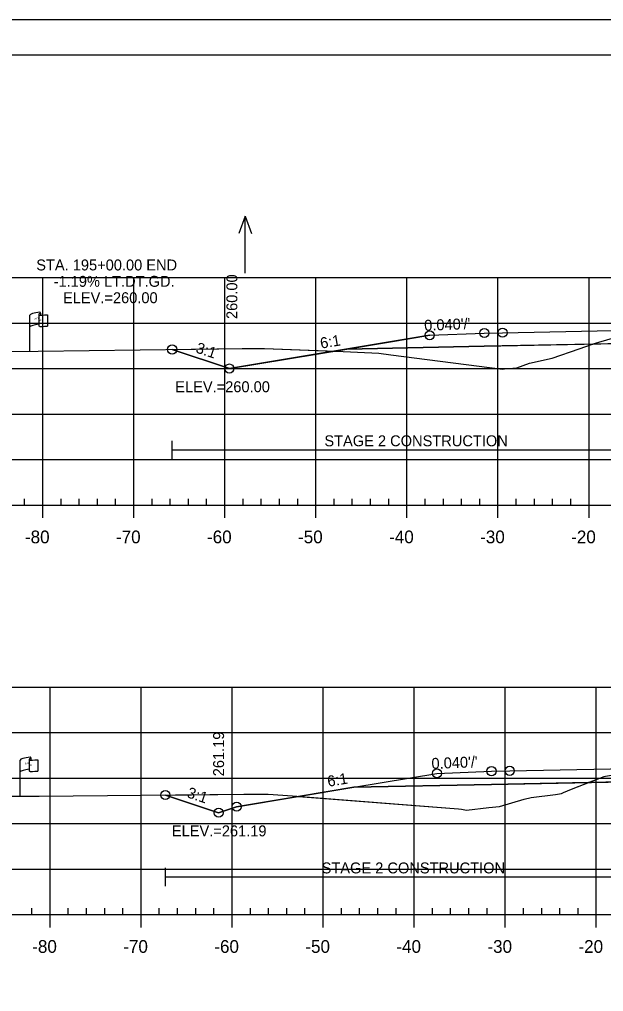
# Model space of a CAD drawing. Extents: x 1365647 to 1367999, y 387113 to 400173.
# Drawn here: x 1365811.5 to 1365875.7, y 389186 to 389292.8 of the extents above; entities that cross this region are included whole.
import ezdxf

# ---------------------------------------------------------------- set-up
doc = ezdxf.new("R2010")
doc.units = 0
for name, color, linetype in [('E_Existing ROW', 7, 'Continuous'), ('R_Alt Surface', 7, 'Continuous'), ('R_Axis', 7, 'Continuous'), ('R_Axis Annot', 7, 'Continuous'), ('R_Border', 7, 'Continuous'), ('R_Border Notes', 7, 'Continuous'), ('R_Contours', 7, 'Continuous'), ('R_Exist Surface', 7, 'Continuous'), ('R_Fin Surface', 7, 'Continuous'), ('R_Fin Surface Annot', 7, 'Continuous'), ('R_Grid', 7, 'Continuous'), ('R_No Plot', 7, 'Continuous'), ('R_Proposed Const Limits', 7, 'Continuous'), ('R_Water', 7, 'Continuous'), ('R_Water Annot', 7, 'Continuous')]:
    doc.layers.add(name, color=color, linetype=linetype)

msp = doc.modelspace()

# ---------------------------------------------------------------- linework, layer by layer
at = {"layer": 'E_Existing ROW'}
for p, q in [((1365813.67, 389260.37), (1365813.67, 389260.35)), ((1365813.67, 389260.35), (1365813.67, 389259.13)), ((1365813.83, 389260.52), (1365813.83, 389260.28)), ((1365812.67, 389256.32), (1365812.67, 389260.27)), ((1365814.6, 389260.33), (1365814.6, 389259.09)), ((1365811.61, 389207.43), (1365811.61, 389211.39)), ((1365812.61, 389211.48), (1365812.61, 389211.47)), ((1365812.61, 389211.47), (1365812.61, 389210.24)), ((1365812.77, 389211.64), (1365812.77, 389211.4)), ((1365813.54, 389211.44), (1365813.54, 389210.2))]:
    msp.add_line(p, q, dxfattribs=at)
for centre, radius, start, end in [((1365813.74, 389260.37), 0.078, 88.6458, 274.2828), ((1365813.76, 389260.52), 0.0783, 263.0712, 93.9564), ((1365813.74, 389259.13), 0.0783, 180, 273.9564), ((1365812.68, 389211.48), 0.078, 88.6458, 274.2828), ((1365812.69, 389211.64), 0.0783, 263.0712, 93.9564), ((1365812.68, 389210.24), 0.0783, 180, 273.9564)]:
    msp.add_arc(centre, radius, start, end, dxfattribs=at)
for centre, major_axis, ratio, start_param, end_param in [((1365814.25, 389260.31), (-1.58, -0.04), 0.19887, 5.030368, 6.283185), ((1365814.96, 389260.43), (-1.23, -0.13), 0.052933, 0.159456, 1.268315), ((1365814.25, 389259), (-1.58, -0.04), 0.19887, 5.083035, 6.194897), ((1365814.96, 389259.19), (-1.23, -0.13), 0.052933, 0.159456, 1.268315), ((1365813.19, 389211.43), (-1.58, -0.04), 0.19887, 5.030368, 6.283185), ((1365813.9, 389211.54), (-1.23, -0.13), 0.052933, 0.159456, 1.268315), ((1365813.19, 389210.11), (-1.58, -0.04), 0.19887, 5.083035, 6.194897), ((1365813.9, 389210.3), (-1.23, -0.13), 0.052933, 0.159456, 1.268315)]:
    msp.add_ellipse(centre, major_axis=major_axis, ratio=ratio, start_param=start_param, end_param=end_param, dxfattribs=at)
at = {"layer": 'R_Alt Surface'}
for points in [[(1365847.47, 389256.56), (1365862.59, 389256.86), (1365882.72, 389257.27), (1365882.72, 389258.56), (1365894.09, 389258.78), (1365906.57, 389258.53), (1365906.57, 389257.24), (1365925.59, 389256.86), (1365940.72, 389256.56)], [(1365848.26, 389208.42), (1365863.38, 389208.73), (1365883.52, 389209.13), (1365883.52, 389210.42), (1365894.88, 389210.64), (1365907.22, 389210.4), (1365907.22, 389209.11), (1365926.38, 389208.73), (1365941.51, 389208.42)]]:
    msp.add_lwpolyline(points, dxfattribs=at)
at = {"layer": 'R_Axis'}
for p, q in [((1365812.09, 389239.42), (1365812.09, 389240.12)), ((1365816.09, 389239.42), (1365816.09, 389240.12)), ((1365818.09, 389239.42), (1365818.09, 389240.12)), ((1365820.09, 389239.42), (1365820.09, 389240.12)), ((1365822.09, 389239.42), (1365822.09, 389240.12)), ((1365826.09, 389239.42), (1365826.09, 389240.12)), ((1365828.09, 389239.42), (1365828.09, 389240.12)), ((1365830.09, 389239.42), (1365830.09, 389240.12)), ((1365832.09, 389239.42), (1365832.09, 389240.12)), ((1365836.09, 389239.42), (1365836.09, 389240.12)), ((1365838.09, 389239.42), (1365838.09, 389240.12)), ((1365840.09, 389239.42), (1365840.09, 389240.12)), ((1365842.09, 389239.42), (1365842.09, 389240.12)), ((1365846.09, 389239.42), (1365846.09, 389240.12)), ((1365848.09, 389239.42), (1365848.09, 389240.12)), ((1365850.09, 389239.42), (1365850.09, 389240.12)), ((1365852.09, 389239.42), (1365852.09, 389240.12)), ((1365856.09, 389239.42), (1365856.09, 389240.12)), ((1365858.09, 389239.42), (1365858.09, 389240.12)), ((1365860.09, 389239.42), (1365860.09, 389240.12)), ((1365862.09, 389239.42), (1365862.09, 389240.12)), ((1365866.09, 389239.42), (1365866.09, 389240.12)), ((1365868.09, 389239.42), (1365868.09, 389240.12)), ((1365870.09, 389239.42), (1365870.09, 389240.12)), ((1365872.09, 389239.42), (1365872.09, 389240.12)), ((1365749.09, 389239.42), (1366039.09, 389239.42)), ((1365814.09, 389238.02), (1365814.09, 389239.42)), ((1365824.09, 389238.02), (1365824.09, 389239.42)), ((1365834.09, 389238.02), (1365834.09, 389239.42)), ((1365844.09, 389238.02), (1365844.09, 389239.42)), ((1365854.09, 389238.02), (1365854.09, 389239.42)), ((1365864.09, 389238.02), (1365864.09, 389239.42)), ((1365874.09, 389238.02), (1365874.09, 389239.42)), ((1365749.89, 389194.42), (1366039.89, 389194.42)), ((1365812.89, 389194.42), (1365812.89, 389195.12)), ((1365814.89, 389193.02), (1365814.89, 389194.42)), ((1365816.89, 389194.42), (1365816.89, 389195.12)), ((1365818.89, 389194.42), (1365818.89, 389195.12)), ((1365820.89, 389194.42), (1365820.89, 389195.12)), ((1365822.89, 389194.42), (1365822.89, 389195.12)), ((1365824.89, 389193.02), (1365824.89, 389194.42)), ((1365826.89, 389194.42), (1365826.89, 389195.12)), ((1365828.89, 389194.42), (1365828.89, 389195.12)), ((1365830.89, 389194.42), (1365830.89, 389195.12)), ((1365832.89, 389194.42), (1365832.89, 389195.12)), ((1365834.89, 389193.02), (1365834.89, 389194.42)), ((1365836.89, 389194.42), (1365836.89, 389195.12)), ((1365838.89, 389194.42), (1365838.89, 389195.12)), ((1365840.89, 389194.42), (1365840.89, 389195.12)), ((1365842.89, 389194.42), (1365842.89, 389195.12)), ((1365844.89, 389193.02), (1365844.89, 389194.42)), ((1365846.89, 389194.42), (1365846.89, 389195.12)), ((1365848.89, 389194.42), (1365848.89, 389195.12)), ((1365850.89, 389194.42), (1365850.89, 389195.12)), ((1365852.89, 389194.42), (1365852.89, 389195.12)), ((1365854.89, 389193.02), (1365854.89, 389194.42)), ((1365856.89, 389194.42), (1365856.89, 389195.12)), ((1365858.89, 389194.42), (1365858.89, 389195.12)), ((1365860.89, 389194.42), (1365860.89, 389195.12)), ((1365862.89, 389194.42), (1365862.89, 389195.12)), ((1365864.89, 389193.02), (1365864.89, 389194.42)), ((1365866.89, 389194.42), (1365866.89, 389195.12)), ((1365868.89, 389194.42), (1365868.89, 389195.12)), ((1365870.89, 389194.42), (1365870.89, 389195.12)), ((1365872.89, 389194.42), (1365872.89, 389195.12)), ((1365874.89, 389193.02), (1365874.89, 389194.42))]:
    msp.add_line(p, q, dxfattribs=at)
at = {"layer": 'R_Border'}
msp.add_line((1365736.09, 389288.88), (1366052.27, 389288.88), dxfattribs=at)
at = {"layer": 'R_Contours'}
for points in [[(1365874.5, 389257.1), (1365874.93, 389257.24), (1365875.17, 389257.3), (1365877.54, 389258), (1365881.2, 389258.2), (1365882.72, 389258.27), (1365882.72, 389257.27)], [(1365828.3, 389256.51), (1365835.99, 389256.62), (1365838.45, 389256.63), (1365846.09, 389256.33), (1365834.59, 389254.42)], [(1365846.09, 389256.33), (1365846.33, 389256.32), (1365850.99, 389256.12), (1365852.31, 389255.94), (1365864.58, 389254.36), (1365864.81, 389254.4), (1365866.15, 389254.49), (1365867.55, 389255), (1365870.05, 389255.55), (1365873.01, 389256.57), (1365874.38, 389257.06), (1365874.5, 389257.1), (1365862.59, 389256.86), (1365847.47, 389256.56)], [(1365874.05, 389208.94), (1365875.27, 389209.4), (1365875.77, 389209.61), (1365875.9, 389209.64), (1365878.14, 389209.99), (1365882.97, 389210.25), (1365883.52, 389210.28), (1365883.52, 389209.13)], [(1365842.16, 389207.41), (1365859.76, 389206.04), (1365860.07, 389206.01), (1365860.62, 389205.88), (1365863.09, 389206.19), (1365864.27, 389206.31), (1365866.96, 389207.09), (1365867.75, 389207.28), (1365870.42, 389207.61), (1365871.07, 389207.73), (1365871.28, 389207.85), (1365872.15, 389208.21), (1365874.05, 389208.94), (1365863.38, 389208.73), (1365848.26, 389208.42)], [(1365827.55, 389207.56), (1365836.19, 389207.65), (1365838.83, 389207.67), (1365841.51, 389207.46), (1365842.16, 389207.41), (1365835.38, 389206.28), (1365833.4, 389205.62)]]:
    msp.add_lwpolyline(points, close=True, dxfattribs=at)
at = {"layer": 'R_Exist Surface'}
for points in [[(1365796.17, 389256.29), (1365813.59, 389256.32), (1365835.99, 389256.62), (1365838.45, 389256.63), (1365846.33, 389256.32), (1365850.99, 389256.12), (1365852.31, 389255.94), (1365864.58, 389254.36), (1365864.81, 389254.4), (1365866.15, 389254.49), (1365867.55, 389255), (1365870.05, 389255.55), (1365873.01, 389256.57), (1365874.38, 389257.06), (1365874.93, 389257.24), (1365875.17, 389257.3), (1365877.54, 389258)], [(1365802.19, 389207.44), (1365813.69, 389207.43), (1365836.19, 389207.65), (1365838.83, 389207.67), (1365841.51, 389207.46), (1365859.76, 389206.04), (1365860.07, 389206.01), (1365860.62, 389205.88), (1365863.09, 389206.19), (1365864.27, 389206.31), (1365866.96, 389207.09), (1365867.75, 389207.28), (1365870.42, 389207.61), (1365871.07, 389207.73), (1365871.28, 389207.85), (1365872.15, 389208.21), (1365875.27, 389209.4), (1365875.77, 389209.61)]]:
    msp.add_lwpolyline(points, dxfattribs=at)
at = {"layer": 'R_Fin Surface'}
for points in [[(1365828.3, 389256.51), (1365834.59, 389254.42), (1365852.3, 389257.37), (1365856.59, 389258.08), (1365862.59, 389258.32), (1365864.59, 389258.36), (1365894.09, 389258.95), (1365923.59, 389258.36), (1365925.59, 389258.32), (1365931.59, 389258.08), (1365935.89, 389257.37), (1365953.59, 389254.42), (1365960.01, 389256.56)], [(1365828.3, 389256.51), (1365834.59, 389254.42), (1365847.47, 389256.56), (1365856.59, 389258.08), (1365862.59, 389258.32), (1365864.59, 389258.36), (1365894.09, 389258.95), (1365923.59, 389258.36), (1365925.59, 389258.32), (1365931.59, 389258.08), (1365940.72, 389256.56), (1365953.59, 389254.42), (1365960.01, 389256.56)], [(1365856.59, 389258.08), (1365862.59, 389258.32), (1365864.59, 389258.36), (1365894.09, 389258.95), (1365923.59, 389258.36), (1365925.59, 389258.32), (1365931.59, 389258.08)], [(1365827.55, 389207.56), (1365833.4, 389205.62), (1365835.38, 389206.28), (1365848.26, 389208.42), (1365857.38, 389209.94), (1365863.38, 389210.18), (1365865.38, 389210.22), (1365894.88, 389210.81), (1365924.38, 389210.22), (1365926.38, 389210.18), (1365932.38, 389209.94), (1365941.51, 389208.42), (1365954.38, 389206.28), (1365955.02, 389206.07), (1365959.96, 389207.71)], [(1365857.38, 389209.94), (1365863.38, 389210.18), (1365865.38, 389210.22), (1365894.88, 389210.81), (1365924.38, 389210.22), (1365926.38, 389210.18), (1365932.38, 389209.94)]]:
    msp.add_lwpolyline(points, dxfattribs=at)
at = {"layer": 'R_Grid'}
for p, q in [((1365749.09, 389264.42), (1366039.09, 389264.42)), ((1365814.09, 389239.42), (1365814.09, 389264.42)), ((1365824.09, 389239.42), (1365824.09, 389264.42)), ((1365834.09, 389239.42), (1365834.09, 389264.42)), ((1365844.09, 389239.42), (1365844.09, 389264.42)), ((1365854.09, 389239.42), (1365854.09, 389264.42)), ((1365864.09, 389239.42), (1365864.09, 389264.42)), ((1365874.09, 389239.42), (1365874.09, 389264.42)), ((1365749.09, 389259.42), (1366039.09, 389259.42)), ((1365749.09, 389254.42), (1366039.09, 389254.42)), ((1365749.09, 389249.42), (1366039.09, 389249.42)), ((1365749.09, 389244.42), (1366039.09, 389244.42)), ((1365749.09, 389239.42), (1366039.09, 389239.42)), ((1365749.89, 389219.42), (1366039.89, 389219.42)), ((1365814.89, 389194.42), (1365814.89, 389219.42)), ((1365824.89, 389194.42), (1365824.89, 389219.42)), ((1365834.89, 389194.42), (1365834.89, 389219.42)), ((1365844.89, 389194.42), (1365844.89, 389219.42)), ((1365854.89, 389194.42), (1365854.89, 389219.42)), ((1365864.89, 389194.42), (1365864.89, 389219.42)), ((1365874.89, 389194.42), (1365874.89, 389219.42)), ((1365749.89, 389214.42), (1366039.89, 389214.42)), ((1365749.89, 389209.42), (1366039.89, 389209.42)), ((1365749.89, 389204.42), (1366039.89, 389204.42)), ((1365749.89, 389199.42), (1366039.89, 389199.42)), ((1365749.89, 389194.42), (1366039.89, 389194.42))]:
    msp.add_line(p, q, dxfattribs=at)
at = {"layer": 'R_No Plot'}
msp.add_line((1365723.69, 389292.78), (1366057.03, 389292.78), dxfattribs=at)
msp.add_lwpolyline([(1365723.69, 389292.78), (1366057.03, 389292.78), (1366057.03, 389079.44), (1365723.69, 389079.44)], close=True, dxfattribs=at)
for centre in [(1365856.59, 389258.08), (1365856.59, 389258.08), (1365856.59, 389258.08), (1365856.59, 389258.08), (1365856.59, 389258.08), (1365862.59, 389258.32), (1365862.59, 389258.32), (1365862.59, 389258.32), (1365862.59, 389258.32), (1365862.59, 389258.32), (1365864.59, 389258.36), (1365864.59, 389258.36), (1365864.59, 389258.36), (1365864.59, 389258.36), (1365864.59, 389258.36), (1365828.3, 389256.51), (1365828.3, 389256.51), (1365834.59, 389254.42), (1365834.59, 389254.42), (1365834.59, 389254.42), (1365834.59, 389254.42), (1365834.59, 389254.42), (1365857.38, 389209.94), (1365857.38, 389209.94), (1365857.38, 389209.94), (1365857.38, 389209.94), (1365857.38, 389209.94), (1365863.38, 389210.18), (1365863.38, 389210.18), (1365863.38, 389210.18), (1365863.38, 389210.18), (1365863.38, 389210.18), (1365865.38, 389210.22), (1365865.38, 389210.22), (1365865.38, 389210.22), (1365865.38, 389210.22), (1365865.38, 389210.22), (1365827.55, 389207.56), (1365827.55, 389207.56), (1365833.4, 389205.62), (1365833.4, 389205.62), (1365835.38, 389206.28), (1365835.38, 389206.28), (1365835.38, 389206.28), (1365835.38, 389206.28), (1365835.38, 389206.28)]:
    msp.add_circle(centre, 0.5, dxfattribs=at)
at = {"layer": 'R_Proposed Const Limits'}
for points in [[(1365856.59, 389258.08), (1365834.59, 389254.42), (1365828.3, 389256.51)], [(1365833.4, 389205.62), (1365827.55, 389207.56)]]:
    msp.add_lwpolyline(points, dxfattribs=at)
at = {"layer": 'R_Water'}
for p, q in [((1365828.3, 389244.49), (1365828.3, 389246.49)), ((1365828.3, 389245.49), (1365882.72, 389245.49)), ((1365827.55, 389197.56), (1365827.55, 389199.56)), ((1365827.55, 389198.56), (1365883.52, 389198.56))]:
    msp.add_line(p, q, dxfattribs=at)
at = {"layer": 'R_Water Annot'}
for p, q in [((1365836.31, 389271.17), (1365835.61, 389269.25)), ((1365836.31, 389264.89), (1365836.31, 389271.17)), ((1365836.31, 389271.17), (1365837.01, 389269.25))]:
    msp.add_line(p, q, dxfattribs=at)

# ---------------------------------------------------------------- texts
at = {"layer": 'E_Existing ROW'}
for s, height, rotation, p in [('R ', 0.2, 9.9884, (1365813.19, 389259.77)), (' O', 0.2, 9.9884, (1365813.34, 389259.82)), ('W', 0.2, 351.1788, (1365813.67, 389259.65)), ('DWB 11-9-07', 0.001, 90, (1365813.83, 389260.28)), ('DWB 11-9-07', 0.001, 5.0717, (1365814.59, 389259.09)), ('DWB 11-9-07', 0.001, 90, (1365812.67, 389256.32)), ('DWB 11-9-07', 0.001, 90, (1365812.77, 389211.4)), ('R ', 0.2, 9.9884, (1365812.13, 389210.89)), (' O', 0.2, 9.9884, (1365812.28, 389210.93)), ('W', 0.2, 351.1788, (1365812.6, 389210.76)), ('DWB 11-9-07', 0.001, 5.0717, (1365813.53, 389210.2)), ('DWB 11-9-07', 0.001, 90, (1365811.61, 389207.44))]:
    msp.add_text(s, height=height, rotation=rotation, dxfattribs=at).set_placement(p)
at = {"layer": 'R_Axis Annot'}
for s, p in [('-80', (1365812.13, 389235.22)), ('-70', (1365822.13, 389235.22)), ('-60', (1365832.13, 389235.22)), ('-50', (1365842.13, 389235.22)), ('-40', (1365852.13, 389235.22)), ('-30', (1365862.13, 389235.22)), ('-20', (1365872.13, 389235.22)), ('-80', (1365812.93, 389190.22)), ('-70', (1365822.93, 389190.22)), ('-60', (1365832.93, 389190.22)), ('-50', (1365842.93, 389190.22)), ('-40', (1365852.93, 389190.22)), ('-30', (1365862.93, 389190.22)), ('-20', (1365872.93, 389190.22))]:
    msp.add_text(s, height=1.4, dxfattribs=at).set_placement(p)
at = {"layer": 'R_Border Notes'}
for s, p in [('ELEV.=260.00', (1365828.64, 389251.82)), ('ELEV.=261.19', (1365828.27, 389203.02))]:
    msp.add_text(s, height=1.2, dxfattribs=at).set_placement(p)
at = {"layer": 'R_Fin Surface Annot'}
for s, rotation, p in [('260.00', 90, (1365835.46, 389259.86)), ("0.040'/'", 2.2906, (1365856.01, 389258.56)), ('3:1', 341.5651, (1365830.81, 389256.2)), ('6:1', 9.4623, (1365844.66, 389256.6)), ('261.19', 90, (1365834, 389209.62)), ("0.040'/'", 2.2906, (1365856.81, 389210.42)), ('6:1', 9.4623, (1365845.45, 389208.46)), ('3:1', 341.5651, (1365829.85, 389207.33))]:
    msp.add_text(s, height=1.2, rotation=rotation, dxfattribs=at).set_placement(p)
at = {"layer": 'R_Water'}
for s, p in [('STA. 195+00.00 END', (1365813.37, 389265.2)), ('-1.19% LT.DT.GD.', (1365815.28, 389263.4)), ('ELEV.=260.00', (1365816.31, 389261.6)), ('STAGE 2 CONSTRUCTION', (1365845.02, 389245.88)), ('STAGE 2 CONSTRUCTION', (1365844.72, 389198.95))]:
    msp.add_text(s, height=1.2, dxfattribs=at).set_placement(p)

doc.saveas('drawing.dxf')
